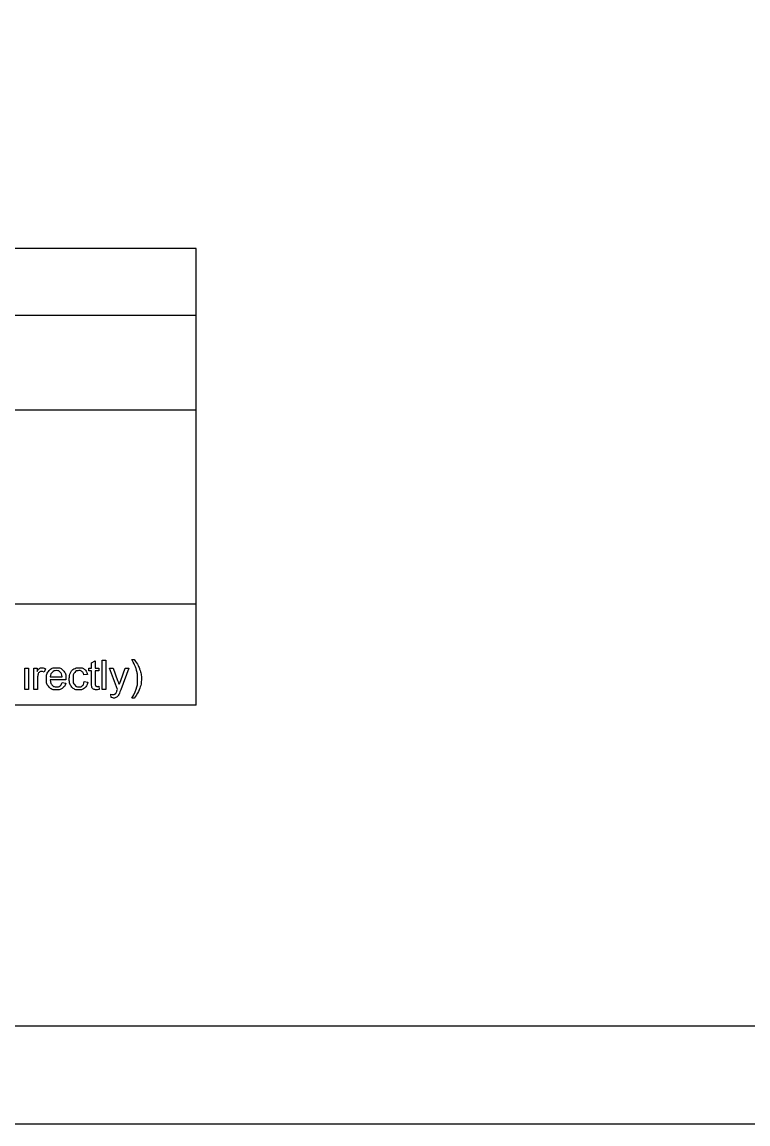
# Model space of a CAD drawing. Extents: x -19.9 to 41.9, y 0 to 32.3.
# Drawn here: x 5.74 to 9.45, y 0 to 5.64 of the extents above; entities that cross this region are included whole.
import ezdxf

# ---------------------------------------------------------------- set-up
doc = ezdxf.new("R2010")
doc.units = 0
for name, color, linetype in [('SH_Border', 7, 'Continuous'), ('SH_Cut_Line', 7, 'Continuous'), ('SH_Data', 7, 'Continuous'), ('SH_Text', 7, 'Continuous')]:
    doc.layers.add(name, color=color, linetype=linetype)

msp = doc.modelspace()

# ---------------------------------------------------------------- linework, layer by layer
at = {"layer": 'SH_Border'}
msp.add_lwpolyline([(1.5, 21.5), (33.5, 21.5), (33.5, 0.5), (1.5, 0.5)], close=True, dxfattribs=at)
at = {"layer": 'SH_Cut_Line'}
msp.add_lwpolyline([(0, 0), (34, 0), (34, 22), (0, 22)], close=True, dxfattribs=at)
at = {"layer": 'SH_Data'}
for p, q in [((6.6275, 4.4803), (2.3775, 4.4803)), ((6.6275, 2.1428), (6.6275, 4.4803)), ((2.3775, 4.1387), (6.6275, 4.1387)), ((2.3775, 3.6553), (6.6275, 3.6553)), ((6.6275, 2.6607), (2.3775, 2.6607)), ((6.6275, 2.1428), (2.3775, 2.1428))]:
    msp.add_line(p, q, dxfattribs=at)
at = {"layer": 'SH_Text'}
for points in [[(6.092, 2.2558), (6.092, 2.3185), (6.0784, 2.3185), (6.0784, 2.3328), (6.092, 2.3328), (6.092, 2.3597), (6.1105, 2.3708), (6.1105, 2.3328), (6.1289, 2.3328), (6.1289, 2.3185), (6.1105, 2.3185), (6.1105, 2.2547)], [(6.1465, 2.2239), (6.1465, 2.3741), (6.1649, 2.3741), (6.1649, 2.2239), (6.1465, 2.2239)], [(6.2974, 2.3766), (6.3105, 2.3766)], [(5.7509, 2.2239), (5.7509, 2.3328), (5.7693, 2.3328), (5.7693, 2.2239), (5.7509, 2.2239)], [(5.7971, 2.2239), (5.7971, 2.3328), (5.8137, 2.3328), (5.8137, 2.3163)], [(5.8562, 2.3293), (5.8497, 2.3122)], [(6.2243, 2.2238), (6.183, 2.3328), (6.2029, 2.3328), (6.2255, 2.2699)], [(6.241, 2.2693), (6.2643, 2.3328), (6.2827, 2.3328), (6.2414, 2.222)], [(5.8155, 2.2809), (5.8155, 2.2239), (5.7971, 2.2239)], [(5.9611, 2.2736), (5.88, 2.2736)], [(5.881, 2.2887), (5.9418, 2.2887)], [(5.9416, 2.2591), (5.9606, 2.2567)], [(6.0712, 2.3007), (6.0532, 2.298)], [(6.0548, 2.2638), (6.0729, 2.2613)], [(6.1289, 2.2404), (6.1315, 2.2241)], [(6.1928, 2.1821), (6.1907, 2.1995)], [(6.3105, 2.1798), (6.2974, 2.1798)]]:
    msp.add_lwpolyline(points, dxfattribs=at)
for points in [[(6.2974, 2.1798), (6.3279, 2.2289), (6.3279, 2.2782), (6.3279, 2.2974), (6.3235, 2.3164), (6.32, 2.3317), (6.3138, 2.3459), (6.3098, 2.3551), (6.2974, 2.3766)], [(6.3105, 2.3766), (6.3298, 2.3509), (6.339, 2.325), (6.3469, 2.3026), (6.3469, 2.2783), (6.3469, 2.2506), (6.3363, 2.2248), (6.3257, 2.199), (6.3105, 2.1798)], [(5.8137, 2.3163), (5.8201, 2.3278), (5.8254, 2.3315), (5.8308, 2.3352), (5.8372, 2.3352), (5.8466, 2.3352), (5.8562, 2.3293)], [(5.8497, 2.3122), (5.843, 2.3162), (5.8363, 2.3162), (5.8302, 2.3162), (5.8255, 2.3125), (5.8207, 2.3089), (5.8186, 2.3024), (5.8155, 2.2926), (5.8155, 2.2809)], [(5.9606, 2.2567), (5.9561, 2.24), (5.9439, 2.2307), (5.9317, 2.2215), (5.9128, 2.2215), (5.8889, 2.2215), (5.875, 2.2362), (5.861, 2.2509), (5.861, 2.2774), (5.861, 2.3049), (5.8751, 2.32), (5.8892, 2.3352), (5.9118, 2.3352), (5.9336, 2.3352), (5.9474, 2.3203), (5.9612, 2.3055), (5.9612, 2.2785), (5.9612, 2.2769), (5.9611, 2.2736)], [(5.9418, 2.2887), (5.9405, 2.3025), (5.9348, 2.3094), (5.926, 2.3201), (5.912, 2.3201), (5.8993, 2.3201), (5.8906, 2.3115), (5.8819, 2.303), (5.881, 2.2887)], [(6.0729, 2.2613), (6.07, 2.2427), (6.0577, 2.2321), (6.0455, 2.2215), (6.0277, 2.2215), (6.0053, 2.2215), (5.9917, 2.2361), (5.9782, 2.2507), (5.9782, 2.2779), (5.9782, 2.2955), (5.984, 2.3088), (5.9899, 2.322), (6.0018, 2.3286), (6.0137, 2.3352), (6.0278, 2.3352), (6.0455, 2.3352), (6.0568, 2.3262), (6.068, 2.3172), (6.0712, 2.3007)], [(6.0532, 2.298), (6.0507, 2.309), (6.0442, 2.3145), (6.0377, 2.3201), (6.0285, 2.3201), (6.0146, 2.3201), (6.0059, 2.3101), (5.9972, 2.3001), (5.9972, 2.2784), (5.9972, 2.2565), (6.0056, 2.2466), (6.014, 2.2366), (6.0275, 2.2366), (6.0384, 2.2366), (6.0456, 2.2433), (6.0529, 2.2499), (6.0548, 2.2638)], [(5.88, 2.2736), (5.881, 2.2557), (5.8901, 2.2462), (5.8992, 2.2366), (5.9129, 2.2366), (5.923, 2.2366), (5.9302, 2.242), (5.9374, 2.2473), (5.9416, 2.2591)], [(6.2255, 2.2699), (6.2299, 2.258), (6.2334, 2.2448), (6.2366, 2.2572), (6.241, 2.2693)], [(6.1315, 2.2241), (6.1238, 2.2224), (6.1176, 2.2224), (6.1076, 2.2224), (6.1021, 2.2256), (6.0965, 2.2288), (6.0943, 2.234), (6.092, 2.2392), (6.092, 2.2558)], [(6.1105, 2.2547), (6.1105, 2.2468), (6.1114, 2.2445), (6.1124, 2.2423), (6.1146, 2.2409), (6.1168, 2.2396), (6.1209, 2.2396), (6.1239, 2.2396), (6.1289, 2.2404)], [(6.1907, 2.1995), (6.1967, 2.1978), (6.2012, 2.1978), (6.2074, 2.1978), (6.211, 2.1999), (6.2147, 2.2019), (6.2171, 2.2056), (6.2188, 2.2084), (6.2227, 2.2193), (6.2232, 2.2209), (6.2243, 2.2238)], [(6.2414, 2.222), (6.2348, 2.2042), (6.2311, 2.1974), (6.2262, 2.1883), (6.2198, 2.1841), (6.2135, 2.1799), (6.2046, 2.1799), (6.1993, 2.1799), (6.1928, 2.1821)]]:
    msp.add_open_spline(points, degree=3, dxfattribs=at)

doc.saveas('drawing.dxf')
